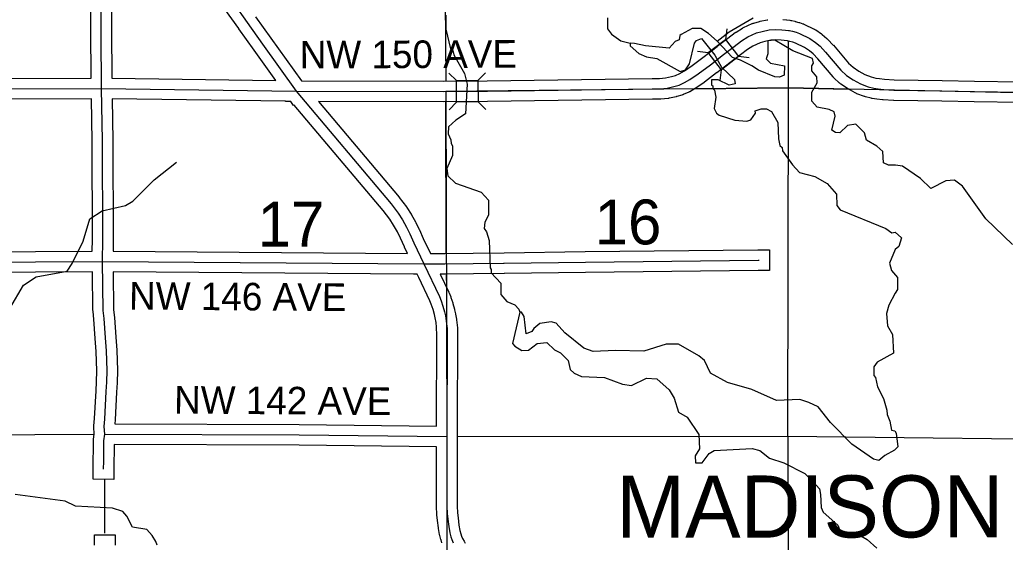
# Model space of a CAD drawing. Extents: x -1403959 to 81668, y -1400582 to 11018.
# Drawn here: x 6296.3 to 6572.9, y 9769.7 to 9916.3 of the extents above; entities that cross this region are included whole.
import ezdxf

# ---------------------------------------------------------------- set-up
doc = ezdxf.new("R2010")
doc.units = 0
for name, color, linetype in [('tdCiCoBndryTxt', 7, 'Continuous'), ('tdCiMapFrame', 7, 'Continuous'), ('tdCiSecText', 7, 'Continuous'), ('tdCiSectLine', 7, 'Continuous'), ('tdCoCityStreetMajor', 7, 'Continuous'), ('tdCoClipBndry', 7, 'Continuous'), ('tdCoCoBndryPart', 7, 'Continuous'), ('tdCoSectLinePart', 7, 'Continuous'), ('tdCoSectNmbr', 7, 'Continuous'), ('tdCoSurfBitum', 7, 'Continuous'), ('tdCoTwpNameTxt', 7, 'Continuous')]:
    doc.layers.add(name, color=color, linetype=linetype)

msp = doc.modelspace()

# ---------------------------------------------------------------- linework, layer by layer
at = {"layer": 'tdCiCoBndryTxt'}
for points in [[(6356.26, 9920.94), (6360.13, 9915.47), (6364.45, 9909.4), (6373.85, 9896.27), (6400.53, 9864.63), (6402.52, 9862.07), (6403.73, 9860.17), (6404.87, 9858.15), (6405.82, 9856.21), (6406.92, 9853.72), (6409.71, 9847.82), (6414.09, 9838.63), (6414.53, 9837.49), (6415.07, 9835.91), (6415.51, 9834.32), (6415.76, 9833.21), (6416.01, 9831.78), (6416.17, 9830.31), (6416.22, 9829.69), (6416.22, 9828.32), (6416.17, 9799.39), (6416.14, 9779.79), (6416.24, 9777.78), (6416.43, 9776.2), (6416.7, 9774.11), (6417, 9772.4), (6417.31, 9771.27), (6417.57, 9770.47), (6417.94, 9769.58)], [(6217.09, 9848.03), (6224.01, 9847.99), (6239.28, 9848.11), (6244.09, 9848.15), (6257.18, 9848.18), (6266.95, 9848.26), (6272.68, 9848.18), (6281.8, 9848.22), (6287.18, 9848.26), (6300.77, 9848.41), (6319.59, 9848.51), (6409.71, 9847.82)], [(6319.89, 9792.46), (6319.95, 9798.19), (6320.16, 9800.07), (6320.04, 9802.2), (6320.17, 9804.26), (6320.62, 9811.99), (6320.79, 9814.62), (6320.86, 9817.87), (6320.67, 9823.39), (6320.39, 9827.07), (6320, 9832.52), (6319.78, 9834.73), (6319.59, 9848.51)], [(6320.16, 9800.07), (6374.74, 9799.82), (6416.17, 9799.39)]]:
    msp.add_lwpolyline(points, dxfattribs=at)
at = {"layer": 'tdCiMapFrame'}
for points in [[(6319.59, 9848.51), (6319.6, 9854.65), (6319.55, 9882.3), (6319.31, 9897.03), (6319.08, 9927.14), (6318.86, 9953.84), (6318.68, 9973.77), (6318.43, 9994.05), (6318.34, 9997.03), (6318.37, 10000.59), (6318.29, 10011.13), (6318.1, 10017.85), (6317.59, 10022.57), (6317.24, 10031.27), (6316.67, 10050.69), (6315.97, 10071.86), (6315.46, 10085.09), (6315.51, 10086.49), (6315.6, 10087.29)], [(6479.89, 9897.53), (6481.32, 9897.94), (6482.87, 9898.64), (6484.37, 9899.49), (6486.68, 9901.08), (6490.12, 9903.67), (6493.81, 9906.51), (6496.81, 9908.79), (6498.87, 9910.36), (6500.66, 9911.48), (6503.05, 9912.57), (6504.68, 9913.01), (6506.64, 9913.42), (6508.34, 9913.54), (6510.18, 9913.49), (6511.2, 9913.39), (6512.07, 9913.27), (6512.28, 9913.24), (6512.72, 9913.14), (6513.15, 9913.04), (6514.14, 9912.77), (6515.11, 9912.44), (6518.01, 9911.05), (6519.65, 9909.91), (6520.95, 9908.83), (6522.4, 9907.23), (6526.73, 9902.12), (6528.33, 9900.67), (6530.19, 9899.41), (6532.2, 9898.27), (6534.34, 9897.49)], [(6373.85, 9896.27), (6415.11, 9896.13), (6427.55, 9896.27), (6473.81, 9896.91), (6475.99, 9896.93), (6477.97, 9897.1), (6479.89, 9897.53)], [(6534.34, 9897.49), (6535.94, 9897.07), (6537.17, 9896.9), (6538.74, 9896.7), (6541.61, 9896.57), (6555.09, 9896.38), (6564.18, 9896.13), (6577.2, 9895.94), (6594.68, 9895.41), (6609.84, 9895.08)], [(6217.44, 9896.62), (6285.56, 9896.94), (6319.31, 9897.03), (6373.85, 9896.27)], [(6409.71, 9847.82), (6415.64, 9847.85), (6423.59, 9847.92), (6432.05, 9848.01)], [(6432.05, 9848.01), (6432.26, 9848.01), (6455.04, 9848.33), (6503.48, 9848.85), (6503.73, 9848.86)], [(6503.73, 9848.86), (6503.8, 9848.86)], [(6319.87, 9790.25), (6319.89, 9792.46)]]:
    msp.add_lwpolyline(points, dxfattribs=at)
at = {"layer": 'tdCiSecText'}
for points in [[(6494.72, 9913.76), (6494.33, 9910.76), (6498.02, 9905.96)], [(6486.53, 9907.45), (6489.53, 9907.07), (6494.33, 9910.76)], [(6492.84, 9899.27), (6493.23, 9902.27), (6489.53, 9907.07)], [(6500.96, 9905.58), (6498.02, 9905.96), (6493.23, 9902.27)], [(6416.68, 9901.31), (6418.85, 9899.2), (6424.9, 9899.27)], [(6427.01, 9901.43), (6424.9, 9899.27), (6424.97, 9893.22)], [(6416.8, 9890.98), (6418.92, 9893.15), (6418.85, 9899.2)], [(6427.08, 9891.15), (6424.97, 9893.22), (6418.92, 9893.15)]]:
    msp.add_lwpolyline(points, dxfattribs=at)
at = {"layer": 'tdCiSectLine'}
for points in [[(6285.55, 9899.84), (6316.39, 9899.93), (6316.18, 9927.11), (6315.96, 9953.82), (6315.78, 9972.83), (6314.63, 9974.45), (6314.64, 9974.45), (6305.46, 9987.47), (6304.97, 9988.14), (6304.38, 9988.79), (6303.79, 9989.38), (6303.15, 9989.8), (6302.29, 9990.34), (6301.53, 9990.63), (6300.67, 9990.9), (6300.56, 9990.92), (6297.98, 9990.77), (6297.96, 9991.09), (6259.77, 9991.21)], [(6321.98, 9927.16), (6322.19, 9899.94), (6322.21, 9899.94), (6322.21, 9899.89), (6368.15, 9899.25)], [(6368.15, 9899.25), (6362.09, 9907.71), (6362.08, 9907.72), (6357.76, 9913.78), (6357.76, 9913.79), (6353.89, 9919.26)], [(6362.49, 9917.15), (6366.81, 9911.09), (6375.35, 9899.17), (6415.1, 9899.03), (6427.51, 9899.17), (6473.77, 9899.81), (6473.78, 9899.81), (6475.85, 9899.83), (6477.53, 9899.98), (6479.18, 9900.34), (6480.31, 9900.67), (6481.55, 9901.23), (6482.83, 9901.95), (6484.98, 9903.43), (6488.36, 9905.98), (6492.04, 9908.81), (6492.04, 9908.82), (6492.06, 9908.83), (6495.05, 9911.1), (6497.1, 9912.67), (6497.25, 9912.78), (6497.33, 9912.83), (6499.12, 9913.94), (6499.2, 9913.99), (6499.37, 9914.08), (6499.45, 9914.12), (6501.85, 9915.21), (6501.94, 9915.25), (6502.12, 9915.31), (6502.29, 9915.37), (6503.93, 9915.81), (6503.93, 9915.81), (6504.09, 9915.85), (6506.05, 9916.26), (6506.08, 9916.26), (6506.26, 9916.3)], [(6510.47, 9916.38), (6511.5, 9916.27), (6511.58, 9916.26), (6511.6, 9916.26), (6512.45, 9916.14), (6512.66, 9916.12), (6512.66, 9916.12), (6512.85, 9916.08), (6512.92, 9916.07), (6513.79, 9915.87), (6513.9, 9915.85), (6513.94, 9915.84), (6514.93, 9915.56), (6515.07, 9915.51), (6516.05, 9915.18), (6516.05, 9915.18), (6516.23, 9915.12), (6516.37, 9915.05), (6519.27, 9913.66), (6519.3, 9913.65), (6519.46, 9913.56), (6519.62, 9913.46), (6519.67, 9913.43), (6521.3, 9912.29), (6521.42, 9912.21), (6521.51, 9912.14), (6522.81, 9911.06), (6522.86, 9911.01), (6523, 9910.88), (6523.1, 9910.78), (6524.55, 9909.18), (6524.58, 9909.14), (6524.62, 9909.11), (6528.82, 9904.14), (6530.13, 9902.96), (6531.72, 9901.88), (6533.42, 9900.91), (6535.21, 9900.26), (6536.5, 9899.93), (6537.55, 9899.78), (6539, 9899.6), (6541.7, 9899.47), (6555.13, 9899.28), (6555.17, 9899.28), (6564.25, 9899.03), (6577.24, 9898.84)], [(6577.13, 9893.04), (6564.14, 9893.22), (6564.1, 9893.22), (6555.03, 9893.48), (6541.57, 9893.66), (6541.47, 9893.67), (6538.6, 9893.81), (6538.55, 9893.81), (6538.38, 9893.83), (6536.8, 9894.03), (6536.79, 9894.03), (6536.78, 9894.03), (6535.54, 9894.2), (6535.37, 9894.23), (6535.21, 9894.26), (6533.62, 9894.68), (6533.59, 9894.68), (6533.41, 9894.74), (6533.34, 9894.76), (6531.2, 9895.55), (6531.09, 9895.59), (6530.92, 9895.67), (6530.77, 9895.75), (6528.76, 9896.89), (6528.74, 9896.9), (6528.58, 9897), (6528.57, 9897.01), (6526.7, 9898.26), (6526.56, 9898.37), (6526.42, 9898.49), (6526.38, 9898.52), (6524.78, 9899.97), (6524.68, 9900.07), (6524.55, 9900.21), (6524.52, 9900.24), (6520.22, 9905.31), (6518.94, 9906.73), (6517.89, 9907.6), (6516.55, 9908.53), (6514.02, 9909.74), (6513.28, 9909.99), (6512.44, 9910.23), (6511.78, 9910.38), (6511.69, 9910.39), (6511.69, 9910.39), (6511.67, 9910.39), (6510.85, 9910.51), (6509.99, 9910.59), (6508.4, 9910.63), (6507.05, 9910.54), (6505.36, 9910.18), (6504.04, 9909.83), (6502.03, 9908.91), (6500.52, 9907.97), (6498.57, 9906.48), (6498.56, 9906.48), (6495.57, 9904.21), (6491.89, 9901.37), (6491.88, 9901.37), (6491.86, 9901.35), (6488.43, 9898.76), (6488.33, 9898.69), (6486.01, 9897.1), (6485.98, 9897.08), (6485.82, 9896.98), (6485.8, 9896.96), (6484.3, 9896.11), (6484.15, 9896.04), (6484.07, 9896), (6482.52, 9895.3), (6482.43, 9895.26), (6482.25, 9895.19), (6482.12, 9895.15), (6480.7, 9894.74), (6480.64, 9894.72), (6480.52, 9894.69), (6478.6, 9894.27), (6478.54, 9894.25), (6478.35, 9894.22), (6478.22, 9894.21), (6476.23, 9894.04), (6476.18, 9894.04), (6476.02, 9894.03), (6473.85, 9894.01), (6427.59, 9893.37), (6427.58, 9893.37), (6415.14, 9893.22), (6415.11, 9893.22), (6415.1, 9893.22), (6380.11, 9893.35), (6402.75, 9866.5), (6402.82, 9866.41), (6404.81, 9863.84), (6404.82, 9863.83), (6404.93, 9863.68), (6404.96, 9863.63), (6406.18, 9861.73), (6406.25, 9861.62), (6406.26, 9861.6), (6407.4, 9859.57), (6407.47, 9859.43), (6407.48, 9859.43), (6408.43, 9857.49), (6408.48, 9857.39), (6409.56, 9854.93), (6411.54, 9850.73), (6415.62, 9850.75), (6423.56, 9850.82), (6432.22, 9850.91), (6455, 9851.24), (6455.01, 9851.24), (6503.44, 9851.76), (6503.46, 9851.76), (6503.78, 9851.76), (6506.69, 9851.77), (6506.71, 9845.97), (6503.81, 9845.95), (6503.5, 9845.95), (6455.08, 9845.43), (6432.3, 9845.11), (6432.29, 9845.11), (6423.62, 9845.01), (6423.61, 9845.01), (6415.66, 9844.94), (6415.65, 9844.94), (6414.3, 9844.94), (6416.71, 9839.87), (6416.77, 9839.74), (6416.79, 9839.68), (6417.24, 9838.54), (6417.28, 9838.42), (6417.28, 9838.42), (6417.81, 9836.84), (6417.86, 9836.69), (6418.31, 9835.1), (6418.31, 9835.07), (6418.34, 9834.95), (6418.59, 9833.84), (6418.6, 9833.78), (6418.62, 9833.71), (6418.87, 9832.28), (6418.89, 9832.16), (6418.9, 9832.09), (6419.05, 9830.62), (6419.06, 9830.54), (6419.11, 9829.92), (6419.11, 9829.88), (6419.12, 9829.69), (6419.12, 9828.32), (6419.12, 9828.32), (6419.12, 9828.31), (6419.08, 9802.26), (6419.1, 9802.26), (6419.07, 9799.37), (6419.04, 9779.86), (6419.14, 9778.02), (6419.31, 9776.55), (6419.57, 9774.55), (6419.83, 9773.03), (6420.09, 9772.1), (6420.29, 9771.48), (6420.56, 9770.82), (6420.99, 9770.03), (6421.33, 9769.47)], [(6287.15, 9851.16), (6300.73, 9851.31), (6300.75, 9851.31), (6316.69, 9851.4), (6316.7, 9854.65), (6316.65, 9882.27), (6316.46, 9894.11), (6316.44, 9894.11), (6316.44, 9894.12), (6285.57, 9894.04)], [(6405.11, 9850.76), (6404.3, 9852.48), (6404.27, 9852.55), (6403.19, 9854.99), (6402.3, 9856.8), (6401.24, 9858.67), (6400.14, 9860.39), (6398.27, 9862.81), (6373.36, 9892.35), (6373.18, 9892.22), (6372.36, 9893.37), (6370.94, 9893.38), (6370.94, 9893.41), (6322.26, 9894.09), (6322.45, 9882.34), (6322.45, 9882.3), (6322.5, 9854.66), (6322.5, 9854.65), (6322.5, 9854.65), (6322.5, 9851.39), (6405.11, 9850.76)], [(6414.8, 9769.58), (6414.55, 9770.38), (6414.51, 9770.5), (6414.2, 9771.63), (6414.19, 9771.65), (6414.15, 9771.83), (6414.14, 9771.9), (6413.84, 9773.61), (6413.82, 9773.73), (6413.82, 9773.74), (6413.55, 9775.82), (6413.55, 9775.86), (6413.36, 9777.45), (6413.35, 9777.59), (6413.34, 9777.64), (6413.24, 9779.65), (6413.24, 9779.79), (6413.24, 9779.8), (6413.27, 9796.49), (6413.27, 9796.52), (6374.71, 9796.92), (6322.84, 9797.16), (6322.77, 9790.22), (6322.74, 9787.32), (6316.94, 9787.38), (6316.97, 9790.28), (6317.04, 9798.22), (6317.05, 9798.38), (6317.06, 9798.52), (6317.25, 9800.15), (6317.14, 9802.03), (6317.14, 9802.2), (6317.14, 9802.39), (6317.27, 9804.44), (6317.73, 9812.16), (6317.73, 9812.18), (6317.89, 9814.74), (6317.96, 9817.85), (6317.77, 9823.23), (6317.49, 9826.85), (6317.49, 9826.87), (6317.11, 9832.28), (6316.9, 9834.45), (6316.89, 9834.54), (6316.88, 9834.69), (6316.73, 9845.59), (6300.79, 9845.51), (6287.21, 9845.36)], [(6413.28, 9802.32), (6413.32, 9828.32), (6413.31, 9829.57), (6413.28, 9830.04), (6413.14, 9831.37), (6412.91, 9832.64), (6412.7, 9833.61), (6412.29, 9835.06), (6411.81, 9836.49), (6411.42, 9837.47), (6408.33, 9843.96), (6408.32, 9843.96), (6407.87, 9844.91), (6406.82, 9844.91), (6406.82, 9844.94), (6322.53, 9845.58), (6322.68, 9834.89), (6322.89, 9832.8), (6322.89, 9832.73), (6323.28, 9827.28), (6323.56, 9823.61), (6323.56, 9823.58), (6323.57, 9823.49), (6323.76, 9817.97), (6323.76, 9817.87), (6323.76, 9817.82), (6323.7, 9814.56), (6323.69, 9814.43), (6323.52, 9811.81), (6323.07, 9804.09), (6323.07, 9804.07), (6323, 9802.96), (6374.75, 9802.72), (6374.77, 9802.72), (6413.28, 9802.32)], [(6317.33, 9768.94), (6317.34, 9771.84), (6323.14, 9771.83), (6323.13, 9768.93)]]:
    msp.add_lwpolyline(points, dxfattribs=at)
at = {"layer": 'tdCoCityStreetMajor'}
for points in [[(6415.12, 9990.27), (6415.85, 9899.04)], [(6512.06, 9897.22), (6512.03, 9910.29)], [(6485.69, 9896.93), (6512.06, 9897.22)], [(6511.83, 9799.49), (6512.06, 9897.22)], [(6512.06, 9897.22), (6528.78, 9896.86)], [(6415.88, 9893.24), (6416, 9850.78)], [(6416.02, 9844.96), (6416.03, 9841.23)], [(6217.62, 9799.5), (6317.08, 9800.06)], [(6419.04, 9799.39), (6511.83, 9799.49)], [(6511.83, 9799.49), (6609.78, 9798.41)], [(6511.83, 9799.49), (6512.12, 9703.33)], [(6320.21, 9772.27), (6320.16, 9787.33)]]:
    msp.add_lwpolyline(points, dxfattribs=at)
at = {"layer": 'tdCoClipBndry'}
msp.add_lwpolyline([(6804.56, 9897.53), (6706.04, 9895.84), (6609.81, 9895.08), (6512.06, 9897.22), (6415.88, 9896.14), (6416.14, 9799.39), (6416.13, 9703.49), (6416.74, 9653.75)], dxfattribs=at)
at = {"layer": 'tdCoSurfBitum'}
for points in [[(6415.86, 9917.59), (6415.85, 9913.62), (6417.2, 9908.12), (6417.81, 9907.66), (6418.11, 9906.43), (6421.15, 9901.23), (6421.9, 9898.18), (6421.41, 9889.93), (6418.66, 9888.11), (6416.67, 9886.29), (6416.51, 9884.31), (6417.26, 9882.62), (6417.41, 9881.55), (6417.72, 9880.94), (6417.71, 9878.19), (6416.17, 9874.54), (6416.47, 9872.55), (6418.6, 9870.41), (6425.76, 9867.94), (6427.89, 9865.64), (6427.88, 9861.52), (6426.8, 9859.54), (6426.64, 9857.71), (6427.25, 9856.79), (6428.01, 9854.34), (6428.28, 9846.71), (6428.59, 9846.25), (6428.58, 9845.33), (6431.32, 9842.42), (6431.31, 9839.22), (6432.98, 9837.23), (6435.27, 9836.3), (6436.33, 9835.08), (6436.64, 9834.31), (6434.62, 9825.47), (6435.23, 9824.7), (6437.21, 9823.47), (6439.04, 9823.62), (6441.49, 9825.44), (6444.24, 9825.74), (6446.37, 9823.74), (6448.05, 9822.82), (6450.18, 9820.68), (6450.78, 9818.23), (6451.85, 9817.16), (6453.98, 9816.23), (6460.39, 9815.9), (6465.42, 9814.05), (6468.02, 9813.74), (6472.15, 9815.71), (6475.05, 9815.54), (6478.55, 9812.48), (6479.92, 9810.18), (6481.12, 9806.21), (6483.56, 9804.83), (6486.9, 9799.93), (6487.04, 9795.96), (6485.81, 9793.98), (6485.96, 9792), (6487.79, 9791.99), (6489.79, 9794.58), (6491.16, 9795.49), (6501.85, 9796.06), (6503.99, 9795.44), (6506.73, 9793.29), (6510.7, 9792.05), (6516.64, 9788.98), (6519.83, 9785.76), (6520.75, 9784.69), (6521.05, 9783.16), (6521.18, 9779.52), (6521.79, 9778.15), (6525.89, 9774.5), (6526.35, 9773.28), (6527.41, 9772.07), (6531.38, 9772.06), (6534.12, 9770.54), (6536.86, 9768.11)], [(6461.21, 9916.8), (6461.2, 9913.75), (6462.41, 9912.22), (6465, 9910.38), (6467.6, 9909.76), (6467.59, 9909), (6470.03, 9906.85), (6472.16, 9905.93), (6475.06, 9905.46), (6481.61, 9901.77), (6483.14, 9902.22), (6484.22, 9903.9), (6485.61, 9909.69), (6486.23, 9910.45), (6487.6, 9911.06), (6491.4, 9906.31), (6493.22, 9902.95), (6496.88, 9899.57), (6497.02, 9898.35), (6495.34, 9897.9), (6492.29, 9899.44), (6490.46, 9899.45), (6490.46, 9897.92), (6490.76, 9897.76), (6490.76, 9897), (6491.22, 9896.54), (6491.67, 9894.56), (6491.2, 9891.35), (6491.8, 9890.13), (6492.56, 9889.51), (6496.99, 9888.12), (6500.35, 9887.81), (6501.42, 9888.26), (6502.8, 9890.09), (6502.65, 9890.7), (6504.33, 9891.3), (6505.86, 9891.3), (6507.23, 9890.53), (6509.05, 9887.47), (6509.18, 9882.89), (6509.64, 9881.06), (6510.24, 9880.44), (6510.39, 9879.53), (6513.13, 9875.55), (6515.11, 9873.4), (6519.38, 9872.32), (6522.88, 9870.32), (6525.47, 9867.41), (6525.61, 9864.2), (6526.52, 9862.98), (6539.38, 9857.74), (6541.07, 9856.51), (6541.99, 9856.66), (6543.73, 9855.13), (6542.96, 9852.68), (6541.97, 9851.85), (6540.36, 9847.97), (6540.97, 9845.98), (6542.64, 9843.98), (6542.63, 9840.63), (6541.94, 9839.56), (6540.17, 9836.21), (6539.55, 9833.93), (6539.84, 9830.41), (6541.21, 9827.97), (6541.49, 9822.78), (6536.9, 9820.2), (6535.98, 9818.98), (6535.98, 9816.54), (6536.43, 9815.92), (6537.03, 9813.33), (6538.69, 9810.05), (6539.58, 9806.78), (6539.72, 9805.54), (6540.47, 9803.67), (6540.92, 9801.18), (6541.83, 9801.02), (6542.24, 9800.33), (6542.69, 9796.51), (6541.81, 9795.6), (6539.06, 9794.07), (6537.38, 9792.7), (6535.86, 9793.01), (6529.78, 9797.26), (6523.86, 9803.34), (6520.37, 9807.74), (6517.78, 9808.97), (6515.19, 9809.75), (6508.62, 9809.46), (6501.76, 9812.54), (6494.89, 9814.55), (6490.17, 9817.17), (6488.5, 9820.68), (6486.83, 9822.06), (6481.19, 9825.29), (6477.68, 9825.3), (6471.41, 9823.34), (6463.47, 9823.53), (6457.21, 9823.24), (6454.62, 9824.17), (6449.29, 9828.46), (6446.86, 9831.22), (6445.48, 9831.53), (6442.28, 9831.09), (6440.59, 9829.72), (6439.98, 9828.8), (6438.45, 9828.2), (6437.85, 9833.09), (6437.1, 9834.31), (6436.64, 9834.31)], [(6574.87, 9853.22), (6567.41, 9860.41), (6560.86, 9869.59), (6558.57, 9871.27), (6556.13, 9871.13), (6552, 9869), (6549.11, 9871.75), (6544.04, 9875.22), (6542.04, 9875.51), (6540.05, 9875.52), (6538.68, 9876.13), (6538.53, 9879.33), (6536.86, 9880.86), (6533.96, 9882.55), (6533.35, 9884.53), (6530.91, 9886.97), (6528.62, 9886.67), (6526.47, 9884.55), (6525.25, 9884.7), (6524.18, 9885.31), (6525.11, 9889.28), (6524.81, 9890.5), (6523.44, 9891.11), (6520.08, 9891.73), (6518.55, 9893.41), (6518.56, 9896), (6520.09, 9898.59), (6519.95, 9900.27), (6518.58, 9901.95), (6518.58, 9903.32), (6519.04, 9904.08), (6518.74, 9905.46), (6513.25, 9907.61), (6508.22, 9910.54), (6506.24, 9910.39), (6506.22, 9906.72), (6505.76, 9905.35), (6506.97, 9904.12), (6510.94, 9903.34), (6510.77, 9900.74), (6509.55, 9900.14), (6508.18, 9900.29), (6503.6, 9902.14), (6501.78, 9903.37), (6498.57, 9904.91), (6496.29, 9905.68), (6492.03, 9910.28), (6495.4, 9912.86), (6502.13, 9916.8)], [(6492.03, 9910.28), (6489.59, 9912.42), (6487.46, 9913.81), (6485.02, 9913.82), (6481.96, 9912.15), (6481.5, 9911.84), (6481.34, 9910.62), (6480.27, 9910.17), (6478.58, 9908.34), (6471.87, 9908.98), (6468.82, 9909.6), (6467.6, 9909.76)], [(6293.57, 9835.31), (6297.41, 9841.86), (6300.93, 9844.14), (6309.64, 9845.78), (6311.02, 9847.91), (6314.1, 9854.16), (6315.95, 9860.41), (6319.47, 9862.69), (6326.04, 9864.19), (6328.03, 9865.4), (6334.01, 9871.34), (6340.29, 9876.35)], [(6542.63, 9840.63), (6541.94, 9839.56)], [(6542.69, 9796.51), (6541.81, 9795.6)], [(6334.87, 9768.9), (6334.56, 9769.97), (6333.5, 9771.66), (6331.98, 9773.34), (6328.01, 9773.97), (6326.34, 9777.02), (6325.28, 9778.4), (6322.38, 9779.33), (6312, 9779.83), (6309.1, 9781.21), (6295.06, 9783.1)]]:
    msp.add_lwpolyline(points, dxfattribs=at)
at = {"layer": 'tdCoTwpNameTxt'}
for points in [[(6485.69, 9896.93), (6512.06, 9897.22), (6528.78, 9896.86)], [(6416, 9850.75), (6415.88, 9893.22)]]:
    msp.add_lwpolyline(points, dxfattribs=at)

# ---------------------------------------------------------------- texts
at = {"layer": 'tdCoCoBndryPart'}
msp.add_text('MADISON', height=17.411, rotation=0.0497, dxfattribs=at).set_placement((6463.66, 9771.01))
at = {"layer": 'tdCoSectLinePart'}
for s, rotation, p in [('17', 359.9892, (6363.09, 9852.67)), ('16', 359.99, (6457.66, 9853.28))]:
    msp.add_text(s, height=12.575, rotation=rotation, dxfattribs=at).set_placement(p)
at = {"layer": 'tdCoSectNmbr'}
for s, rotation, p in [('NW 150 AVE', 0.2211, (6374.91, 9902.61)), ('NW 146 AVE', 359.5893, (6326.99, 9835)), ('NW 142 AVE', 359.5893, (6339.62, 9805.83))]:
    msp.add_text(s, height=7.738, rotation=rotation, dxfattribs=at).set_placement(p)

doc.saveas('drawing.dxf')
